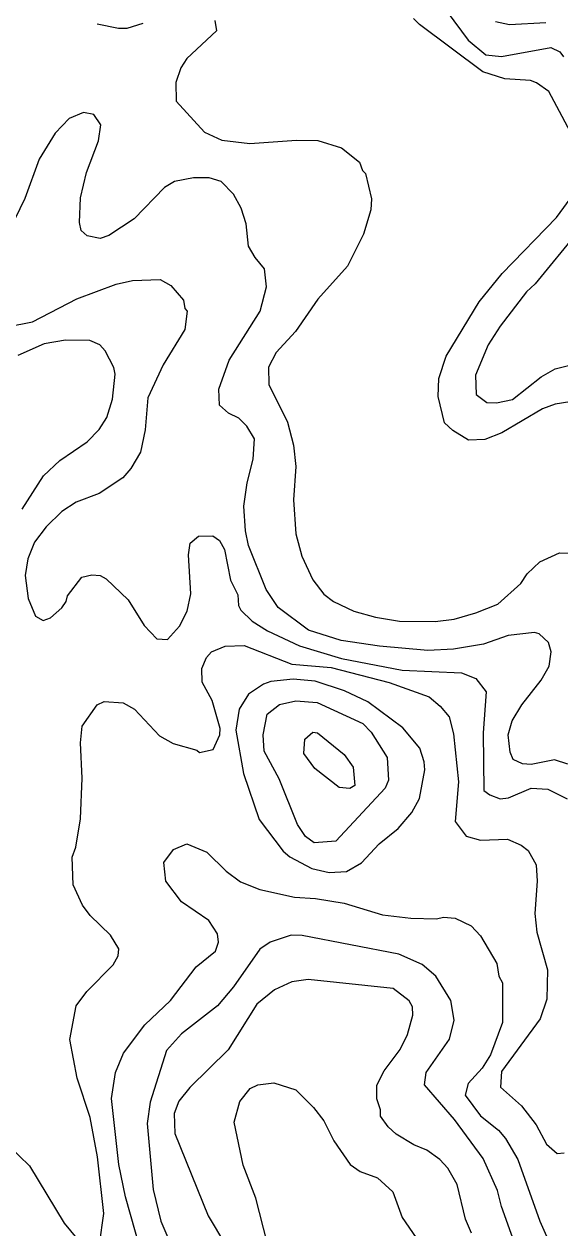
# Model space of a CAD drawing. Extents: x 673.3 to 698.5, y 6984.3 to 7012.3.
# Drawn here: x 686.958 to 687.685, y 6990.189 to 6991.822 of the extents above; entities that cross this region are included whole.
import ezdxf

# ---------------------------------------------------------------- set-up
doc = ezdxf.new("R2010")
doc.units = 0
doc.header["$LTSCALE"] = 0.032
doc.layers.add('1', color=7, linetype='Continuous', lineweight=25)
doc.layers.add('2', color=7, linetype='Continuous', lineweight=13)

msp = doc.modelspace()

# ---------------------------------------------------------------- linework, layer by layer
at = {"layer": '1'}
for points in [[(687.7101, 6991.6552), (687.6697, 6991.7304), (687.653, 6991.7425), (687.645, 6991.7453), (687.6103, 6991.7478), (687.5803, 6991.7571), (687.4944, 6991.8213), (687.486, 6991.8298)], [(687.0567, 6991.8224), (687.086, 6991.8164), (687.0977, 6991.8163), (687.1191, 6991.8233)], [(687.2164, 6991.8269), (687.219, 6991.813), (687.1785, 6991.7754), (687.1704, 6991.7627), (687.1638, 6991.7429), (687.164, 6991.7174), (687.2026, 6991.6756), (687.2259, 6991.6647), (687.264, 6991.6599), (687.3275, 6991.6647), (687.3563, 6991.664), (687.3885, 6991.6541), (687.4127, 6991.6347), (687.4168, 6991.6236), (687.4212, 6991.6194), (687.4292, 6991.5849), (687.4283, 6991.57), (687.4184, 6991.5371), (687.3966, 6991.4938), (687.3563, 6991.4491), (687.3258, 6991.4049), (687.2998, 6991.3764), (687.2892, 6991.3566), (687.2899, 6991.3334), (687.3151, 6991.2822), (687.3233, 6991.251), (687.3266, 6991.222), (687.3234, 6991.1767), (687.3266, 6991.1308), (687.3345, 6991.1002), (687.3496, 6991.0684), (687.3646, 6991.0488), (687.3774, 6991.0391), (687.4052, 6991.0259), (687.4345, 6991.0176), (687.467, 6991.0124), (687.5154, 6991.0118), (687.5412, 6991.0151), (687.5706, 6991.0234), (687.6005, 6991.0354), (687.6318, 6991.0635), (687.6405, 6991.0762), (687.6576, 6991.0926), (687.6843, 6991.105), (687.7066, 6991.1044)], [(687.7094, 6991.3114), (687.6785, 6991.3064), (687.6612, 6991.3002), (687.6062, 6991.2675), (687.5831, 6991.2584), (687.5606, 6991.2578), (687.5393, 6991.2708), (687.5283, 6991.2814), (687.5197, 6991.317), (687.5205, 6991.3414), (687.5304, 6991.3718), (687.5752, 6991.4451), (687.6065, 6991.4837), (687.68, 6991.5596), (687.7036, 6991.5918)], [(687.632, 6990.1452), (687.6056, 6990.2185), (687.6, 6990.2402), (687.5809, 6990.2832), (687.542, 6990.3362), (687.501, 6990.3831), (687.5035, 6990.4), (687.5352, 6990.4451), (687.5413, 6990.4709), (687.5366, 6990.4977), (687.5166, 6990.5309), (687.4981, 6990.5467), (687.4664, 6990.5605), (687.335, 6990.5857), (687.3201, 6990.5865), (687.2915, 6990.577), (687.2775, 6990.5675), (687.2418, 6990.5162), (687.2201, 6990.4906), (687.1715, 6990.4526), (687.151, 6990.4297), (687.1287, 6990.3598), (687.1247, 6990.3311), (687.1328, 6990.2415), (687.1431, 6990.1985), (687.1683, 6990.1405)]]:
    msp.add_lwpolyline(points, dxfattribs=at)
msp.add_lwpolyline([(687.2833, 6990.8358), (687.2823, 6990.8579), (687.2875, 6990.886), (687.3044, 6990.8994), (687.3263, 6990.9041), (687.3556, 6990.9017), (687.4175, 6990.8733), (687.4289, 6990.8618), (687.4504, 6990.8275), (687.452, 6990.7967), (687.4478, 6990.7859), (687.3807, 6990.7139), (687.3515, 6990.7114), (687.3396, 6990.7201), (687.3289, 6990.7366), (687.3037, 6990.7985)], close=True, dxfattribs=at)
at = {"layer": '2'}
for points in [[(687.5126, 6991.8655), (687.5602, 6991.8002), (687.5844, 6991.7802), (687.6056, 6991.778), (687.6724, 6991.7901), (687.6846, 6991.7846), (687.6898, 6991.7776)], [(687.6657, 6991.8236), (687.6163, 6991.8211), (687.5973, 6991.8251)], [(687.2867, 6991.4658), (687.2841, 6991.4899), (687.2711, 6991.5054), (687.2623, 6991.5209), (687.2589, 6991.5513), (687.2523, 6991.5722), (687.2421, 6991.5912), (687.2253, 6991.6086), (687.2087, 6991.6135), (687.1876, 6991.6133), (687.1617, 6991.6085), (687.1482, 6991.6002), (687.1073, 6991.558), (687.0728, 6991.5354), (687.0611, 6991.5312), (687.0431, 6991.5347), (687.035, 6991.5421), (687.0328, 6991.5529), (687.0342, 6991.5862), (687.0423, 6991.6207), (687.0588, 6991.6637), (687.0619, 6991.6856), (687.0523, 6991.6995), (687.0384, 6991.7021), (687.0189, 6991.694), (686.9999, 6991.6742), (686.9782, 6991.6389), (686.9589, 6991.5854), (686.9316, 6991.5295)], [(687.7103, 6991.542), (687.6513, 6991.4699), (687.6397, 6991.4589), (687.6039, 6991.4125), (687.5873, 6991.3869), (687.5702, 6991.3458), (687.571, 6991.3197), (687.5856, 6991.309), (687.5987, 6991.3082), (687.6206, 6991.313), (687.6593, 6991.3434), (687.6782, 6991.3543), (687.7305, 6991.3674)], [(687.0291, 6991.4492), (687.0829, 6991.4694), (687.1049, 6991.4741), (687.1425, 6991.4756), (687.1569, 6991.4673), (687.1741, 6991.4474), (687.176, 6991.4362), (687.179, 6991.4328), (687.176, 6991.4077), (687.1465, 6991.3599), (687.1255, 6991.3153), (687.1221, 6991.2716), (687.1156, 6991.2412), (687.1025, 6991.2194), (687.0915, 6991.2066), (687.0598, 6991.1852), (687.0285, 6991.1736), (687.009, 6991.1609), (686.9876, 6991.14), (686.9717, 6991.1194), (686.9627, 6991.0969), (686.9594, 6991.0741), (686.9632, 6991.0431), (686.9731, 6991.0191), (686.9838, 6991.0133), (686.9934, 6991.0169), (687.0088, 6991.0302), (687.0148, 6991.039), (687.0165, 6991.0464), (687.0362, 6991.0721), (687.0497, 6991.0751), (687.0611, 6991.0742), (687.0689, 6991.0698), (687.099, 6991.0413), (687.1207, 6991.0065), (687.1377, 6990.9882), (687.1523, 6990.9873), (687.1688, 6991.0053), (687.1791, 6991.0259), (687.184, 6991.0491), (687.1808, 6991.1023), (687.1833, 6991.118), (687.1942, 6991.1273), (687.2139, 6991.128), (687.223, 6991.1215), (687.2296, 6991.1096), (687.238, 6991.0677), (687.2476, 6991.048), (687.2485, 6991.0336), (687.2517, 6991.0271), (687.267, 6991.0121), (687.2881, 6990.999), (687.3314, 6990.9788), (687.3886, 6990.9615), (687.4706, 6990.9459), (687.5514, 6990.9423), (687.5708, 6990.9343), (687.5846, 6990.9165), (687.5806, 6990.8608), (687.5818, 6990.7826), (687.5897, 6990.7766), (687.6037, 6990.7714), (687.6151, 6990.7727), (687.6459, 6990.7859), (687.6686, 6990.7843), (687.6945, 6990.7714)], [(687.6954, 6990.8184), (687.6774, 6990.8241), (687.6458, 6990.8178), (687.6342, 6990.8186), (687.6213, 6990.8245), (687.6173, 6990.8347), (687.6148, 6990.858), (687.62, 6990.877), (687.6332, 6990.8987), (687.6595, 6990.9323), (687.6701, 6990.9511), (687.6728, 6990.9704), (687.6694, 6990.9831), (687.6566, 6990.9951), (687.6503, 6990.9969), (687.6144, 6990.9927), (687.5813, 6990.9812), (687.5403, 6990.9742), (687.5056, 6990.9725), (687.44, 6990.9782), (687.3879, 6990.9861), (687.3435, 6990.9999), (687.3025, 6991.0309), (687.2861, 6991.0553), (687.2621, 6991.1148), (687.2581, 6991.1347), (687.2559, 6991.168), (687.2603, 6991.1999), (687.2688, 6991.2318), (687.2704, 6991.2597), (687.26, 6991.2769), (687.2493, 6991.2876), (687.235, 6991.2945), (687.2231, 6991.3052), (687.2222, 6991.3269), (687.236, 6991.3661), (687.2782, 6991.4328), (687.2867, 6991.4658)], [(686.9347, 6991.4115), (686.9693, 6991.4183), (687.0291, 6991.4492)], [(686.9549, 6991.1642), (686.9839, 6991.2095), (687.0062, 6991.2302), (687.0435, 6991.2555), (687.0595, 6991.2721), (687.0699, 6991.2883), (687.0775, 6991.3132), (687.0815, 6991.347), (687.0797, 6991.3561), (687.0677, 6991.3789), (687.0604, 6991.3869), (687.0468, 6991.3927), (687.0137, 6991.3935), (686.9852, 6991.3883), (686.9493, 6991.3726)], [(687.0599, 6990.1671), (687.066, 6990.2089), (687.0572, 6990.2856), (687.0472, 6990.3389), (687.0298, 6990.3922), (687.0196, 6990.445), (687.0283, 6990.4906), (687.043, 6990.5097), (687.0784, 6990.546), (687.0852, 6990.5582), (687.0862, 6990.5679), (687.0751, 6990.5862), (687.0474, 6990.6132), (687.0368, 6990.627), (687.0243, 6990.6544), (687.0229, 6990.6923), (687.0278, 6990.7057), (687.0342, 6990.7439), (687.0367, 6990.7994), (687.0342, 6990.8474), (687.0366, 6990.8698), (687.057, 6990.8988), (687.0664, 6990.9032), (687.092, 6990.9016), (687.1075, 6990.8927), (687.1413, 6990.8565), (687.1599, 6990.8465), (687.192, 6990.8371), (687.1957, 6990.8341), (687.2141, 6990.8382), (687.2235, 6990.8582), (687.2239, 6990.8666), (687.213, 6990.9046), (687.1995, 6990.9296), (687.1988, 6990.9481), (687.2051, 6990.9628), (687.2119, 6990.9708), (687.2304, 6990.9781), (687.2562, 6990.979), (687.3211, 6990.9539), (687.3745, 6990.9495), (687.4532, 6990.929), (687.5074, 6990.9098), (687.5225, 6990.8971), (687.5346, 6990.8825), (687.5406, 6990.8592), (687.5473, 6990.7945), (687.5428, 6990.7406), (687.5576, 6990.7204), (687.5772, 6990.7152), (687.6139, 6990.7167), (687.6324, 6990.7084), (687.6417, 6990.7013), (687.6524, 6990.6819), (687.654, 6990.6594), (687.6509, 6990.6155), (687.6534, 6990.5903), (687.6678, 6990.5395), (687.6669, 6990.4995), (687.6582, 6990.473), (687.6056, 6990.4014)], [(687.1563, 6990.4976), (687.1914, 6990.5433), (687.2174, 6990.5647), (687.2215, 6990.5768), (687.2202, 6990.5883), (687.2084, 6990.6062), (687.1714, 6990.6317), (687.15, 6990.6596), (687.1473, 6990.685), (687.1603, 6990.7023), (687.1787, 6990.7102), (687.2059, 6990.699), (687.2319, 6990.673), (687.2512, 6990.6585), (687.2778, 6990.6483), (687.3248, 6990.6378), (687.353, 6990.6361), (687.3921, 6990.6296), (687.4442, 6990.6141), (687.4824, 6990.6093), (687.5175, 6990.6085), (687.5269, 6990.6109), (687.5427, 6990.6093), (687.5646, 6990.5992), (687.5772, 6990.5852), (687.599, 6990.548), (687.602, 6990.5307), (687.6067, 6990.5218), (687.6067, 6990.4677), (687.5905, 6990.4239), (687.5792, 6990.406), (687.5601, 6990.3853), (687.5563, 6990.3691), (687.5769, 6990.3412), (687.6016, 6990.322), (687.6112, 6990.3107), (687.6278, 6990.2822), (687.6575, 6990.1983), (687.6701, 6990.1698)], [(687.5647, 6990.182), (687.5569, 6990.2011), (687.5452, 6990.2483), (687.5328, 6990.2702), (687.5218, 6990.2821), (687.5044, 6990.2948), (687.4865, 6990.3021), (687.4624, 6990.3163), (687.4516, 6990.3264), (687.4414, 6990.3409), (687.4414, 6990.3492), (687.4366, 6990.3644), (687.4366, 6990.3829), (687.4462, 6990.4022), (687.468, 6990.4311), (687.4781, 6990.4516), (687.4854, 6990.4776), (687.4846, 6990.4892), (687.4802, 6990.4972), (687.4587, 6990.5138), (687.3432, 6990.5262), (687.321, 6990.523), (687.2974, 6990.5123), (687.2736, 6990.4926), (687.2347, 6990.4309), (687.1825, 6990.3796), (687.1675, 6990.3612), (687.1613, 6990.3444), (687.1622, 6990.3175), (687.2076, 6990.2056), (687.2532, 6990.1291)], [(687.1157, 6990.1594), (687.0954, 6990.2312), (687.0863, 6990.2754), (687.0765, 6990.3646), (687.0818, 6990.4001), (687.0925, 6990.4263), (687.1215, 6990.4645), (687.1563, 6990.4976)], [(687.6056, 6990.4014), (687.6044, 6990.38), (687.6325, 6990.3547), (687.6525, 6990.3289), (687.6665, 6990.3029), (687.6812, 6990.2901), (687.6905, 6990.2913)], [(687.2982, 6990.1286), (687.2721, 6990.2296), (687.2548, 6990.2743), (687.2427, 6990.3325), (687.2503, 6990.3605), (687.2645, 6990.3785), (687.275, 6990.3832), (687.2964, 6990.3861), (687.3263, 6990.3766), (687.3506, 6990.3524), (687.3644, 6990.3345), (687.3781, 6990.3073), (687.4, 6990.2752), (687.4138, 6990.266), (687.4372, 6990.2574), (687.4581, 6990.2384), (687.4706, 6990.2034), (687.4946, 6990.1685)], [(686.7657, 6990.1323), (686.8127, 6990.1973), (686.8248, 6990.2231), (686.8308, 6990.2475), (686.8414, 6990.2739), (686.8654, 6990.298), (686.8785, 6990.3057), (686.8963, 6990.3096), (686.9103, 6990.3087), (686.9372, 6990.3006), (686.9652, 6990.2735), (687.0122, 6990.1957), (687.0377, 6990.1646)]]:
    msp.add_lwpolyline(points, dxfattribs=at)
for points in [[(687.4652, 6990.7311), (687.4839, 6990.7529), (687.4942, 6990.7719), (687.5017, 6990.8106), (687.5007, 6990.8216), (687.4946, 6990.8401), (687.4716, 6990.8675), (687.4241, 6990.9026), (687.3925, 6990.9177), (687.3527, 6990.9309), (687.3227, 6990.9334), (687.2927, 6990.9302), (687.2824, 6990.9267), (687.2622, 6990.913), (687.2494, 6990.8928), (687.2452, 6990.8644), (687.2555, 6990.8057), (687.2768, 6990.7431), (687.3091, 6990.7001), (687.3183, 6990.6926), (687.3484, 6990.6767), (687.3716, 6990.6715), (687.3951, 6990.6725), (687.4155, 6990.6843), (687.4396, 6990.7101)], [(687.3524, 6990.8124), (687.3372, 6990.8325), (687.3389, 6990.8522), (687.3496, 6990.8617), (687.3559, 6990.8609), (687.3919, 6990.8314), (687.4042, 6990.814), (687.4064, 6990.7895), (687.3999, 6990.7852), (687.3851, 6990.7865)]]:
    msp.add_lwpolyline(points, close=True, dxfattribs=at)

doc.saveas('drawing.dxf')
